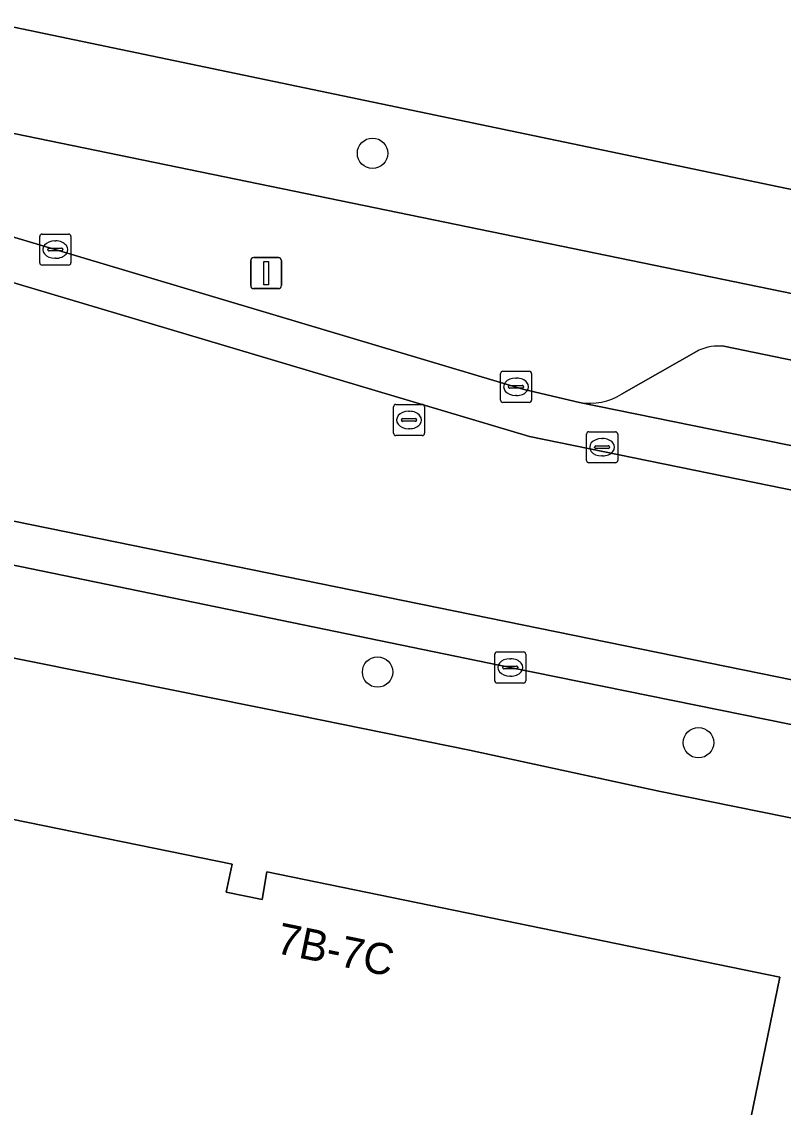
# Model space of a CAD drawing. Extents: x 157692 to 159674, y 381452 to 383291.
# Drawn here: x 158671.46 to 158695.97, y 382649.64 to 382684.57 of the extents above; entities that cross this region are included whole.
import ezdxf

# ---------------------------------------------------------------- set-up
doc = ezdxf.new("R2010")
doc.units = 0
for name, color, linetype in [('IMGEO_Boom', 7, 'Continuous'), ('IMGEO_Erf', 7, 'Continuous'), ('IMGEO_Groenvoorziening', 7, 'Continuous'), ('IMGEO_Hek', 7, 'Continuous'), ('IMGEO_Kolk', 7, 'Continuous'), ('IMGEO_Lichtmast', 7, 'Continuous'), ('IMGEO_Pand', 7, 'Continuous'), ('IMGEO_Pand_nummerreeks', 7, 'Continuous'), ('IMGEO_Rijbaan_lokaal_gesloten', 7, 'Continuous'), ('IMGEO_Rioolput', 7, 'Continuous'), ('IMGEO_Voetpad_open', 7, 'Continuous')]:
    doc.layers.add(name, color=color, linetype=linetype)

msp = doc.modelspace()

# ---------------------------------------------------------------- linework, layer by layer
at = {"layer": 'IMGEO_Boom'}
for centre in [(158682.748, 382680.337), (158682.91, 382663.647), (158693.236, 382661.373)]:
    msp.add_circle(centre, 0.489, dxfattribs=at)
at = {"layer": 'IMGEO_Erf'}
for points in [[(158699.879, 382712.681), (158694.238, 382713.846), (158694.163, 382713.483), (158693.575, 382713.604), (158693.65, 382713.967), (158687.911, 382715.153), (158687.836, 382714.79), (158687.307, 382714.899), (158687.382, 382715.262), (158681.653, 382716.446), (158681.578, 382716.083), (158681.049, 382716.192), (158681.124, 382716.555), (158675.385, 382717.741), (158675.31, 382717.378), (158671.607, 382718.139), (158672.903, 382724.532), (158669.872, 382725.146), (158662.606, 382690.028), (158661.847, 382686.36), (158716.99, 382674.844)], [(158696.883, 382658.817), (158691.956, 382659.816), (158685.872, 382661.138), (158680.375, 382662.245), (158653.702, 382667.619)], [(158664.064, 382612.603), (158666.125, 382622.559), (158659.715, 382623.88), (158659.869, 382628.639), (158660.724, 382628.515), (158661.513, 382632.244), (158660.63, 382632.375), (158662.408, 382636.851), (158668.807, 382635.52), (158670.842, 382645.492), (158664.439, 382646.809), (158664.589, 382651.586), (158665.491, 382651.434), (158666.215, 382655.036), (158665.366, 382655.364), (158667.085, 382659.737), (158678.228, 382657.469), (158678.038, 382656.565), (158679.199, 382656.334), (158679.342, 382657.219), (158695.855, 382653.825), (158694.847, 382648.928), (158680.152, 382577.583)]]:
    msp.add_lwpolyline(points, dxfattribs=at)
at = {"layer": 'IMGEO_Groenvoorziening'}
msp.add_lwpolyline([(158716.99, 382674.844), (158661.847, 382686.36), (158661.132, 382683.043), (158716.096, 382671.745)], close=True, dxfattribs=at)
for points in [[(158689.413, 382672.32), (158709.491, 382668.231), (158714.769, 382667.152), (158715.505, 382669.699), (158694.047, 382674.129)], [(158693.251, 382674.001), (158690.763, 382672.59)]]:
    msp.add_lwpolyline(points, dxfattribs=at)
for centre, radius, start, end in [((158693.885, 382672.599), 1.538, 83.9436, 114.3268), ((158689.73, 382674.244), 1.95, 260.6428, 301.9771)]:
    msp.add_arc(centre, radius, start, end, dxfattribs=at)
at = {"layer": 'IMGEO_Hek'}
msp.add_lwpolyline([(158716.99, 382674.844), (158661.847, 382686.36)], dxfattribs=at)
at = {"layer": 'IMGEO_Kolk'}
for p, q in [((158672.04, 382676.813), (158672.04, 382677.665)), ((158672.115, 382677.739), (158672.967, 382677.739)), ((158673.041, 382677.665), (158673.041, 382676.813)), ((158672.299, 382677.233), (158672.299, 382677.245)), ((158672.342, 382677.282), (158672.74, 382677.282)), ((158672.528, 382677.519), (158672.553, 382677.519)), ((158672.783, 382677.245), (158672.783, 382677.233)), ((158672.737, 382677.196), (158672.339, 382677.196)), ((158672.551, 382676.959), (158672.526, 382676.959)), ((158672.967, 382676.739), (158672.115, 382676.739)), ((158686.866, 382672.398), (158686.866, 382673.25)), ((158686.941, 382673.324), (158687.793, 382673.324)), ((158687.354, 382673.104), (158687.379, 382673.104)), ((158687.867, 382673.25), (158687.867, 382672.398)), ((158687.125, 382672.818), (158687.125, 382672.83)), ((158687.563, 382672.781), (158687.165, 382672.781)), ((158687.168, 382672.867), (158687.566, 382672.867)), ((158687.609, 382672.83), (158687.609, 382672.818)), ((158687.377, 382672.544), (158687.352, 382672.544)), ((158687.793, 382672.324), (158686.941, 382672.324)), ((158686.755, 382664.294), (158687.607, 382664.294)), ((158686.68, 382663.368), (158686.68, 382664.22)), ((158687.168, 382664.074), (158687.193, 382664.074)), ((158687.681, 382664.22), (158687.681, 382663.368)), ((158686.939, 382663.788), (158686.939, 382663.8)), ((158687.377, 382663.751), (158686.979, 382663.751)), ((158686.982, 382663.837), (158687.38, 382663.837)), ((158687.423, 382663.8), (158687.423, 382663.788)), ((158687.607, 382663.294), (158686.755, 382663.294)), ((158687.191, 382663.514), (158687.166, 382663.514))]:
    msp.add_line(p, q, dxfattribs=at)
for points in [[(158672.04, 382676.813), (158672.04, 382677.665)], [(158672.115, 382677.739), (158672.967, 382677.739)], [(158673.041, 382677.665), (158673.041, 382676.813)], [(158672.967, 382676.739), (158672.115, 382676.739)], [(158686.866, 382672.398), (158686.866, 382673.25)], [(158686.941, 382673.324), (158687.793, 382673.324)], [(158687.867, 382673.25), (158687.867, 382672.398)], [(158687.793, 382672.324), (158686.941, 382672.324)], [(158686.755, 382664.294), (158687.607, 382664.294)], [(158686.68, 382663.368), (158686.68, 382664.22)], [(158687.681, 382664.22), (158687.681, 382663.368)], [(158687.607, 382663.294), (158686.755, 382663.294)]]:
    msp.add_lwpolyline(points, dxfattribs=at)
for centre, radius, start, end in [((158672.117, 382677.663), 0.0765, 91.552, 178.448), ((158672.117, 382677.663), 0.0765, 91.552, 178.448), ((158672.965, 382677.663), 0.0765, 1.552, 88.448), ((158672.965, 382677.663), 0.0765, 1.552, 88.448), ((158672.339, 382677.242), 0.0403, 85.8775, 175.7526), ((158672.336, 382677.232), 0.0366, 178.938, 274.7102), ((158672.74, 382677.239), 0.043, 264.8664, 352.4533), ((158672.744, 382677.244), 0.0386, 1.7309, 96.639), ((158672.117, 382676.815), 0.0765, 181.552, 268.448), ((158672.117, 382676.815), 0.0765, 181.552, 268.448), ((158672.965, 382676.815), 0.0765, 271.552, 358.448), ((158672.965, 382676.815), 0.0765, 271.552, 358.448), ((158686.943, 382673.248), 0.0765, 91.552, 178.448), ((158686.943, 382673.248), 0.0765, 91.552, 178.448), ((158687.791, 382673.248), 0.0765, 1.552, 88.448), ((158687.791, 382673.248), 0.0765, 1.552, 88.448), ((158687.165, 382672.827), 0.0403, 85.8775, 175.7526), ((158687.162, 382672.817), 0.0366, 178.938, 274.7102), ((158687.566, 382672.824), 0.043, 264.8664, 352.4533), ((158687.57, 382672.829), 0.0386, 1.7309, 96.639), ((158686.943, 382672.4), 0.0765, 181.552, 268.448), ((158686.943, 382672.4), 0.0765, 181.552, 268.448), ((158687.791, 382672.4), 0.0765, 271.552, 358.448), ((158687.791, 382672.4), 0.0765, 271.552, 358.448), ((158686.757, 382664.218), 0.0765, 91.552, 178.448), ((158686.757, 382664.218), 0.0765, 91.552, 178.448), ((158687.605, 382664.218), 0.0765, 1.552, 88.448), ((158687.605, 382664.218), 0.0765, 1.552, 88.448), ((158686.979, 382663.797), 0.0403, 85.8775, 175.7526), ((158686.976, 382663.787), 0.0366, 178.938, 274.7102), ((158687.38, 382663.794), 0.043, 264.8664, 352.4533), ((158687.384, 382663.799), 0.0386, 1.7309, 96.639), ((158686.757, 382663.37), 0.0765, 181.552, 268.448), ((158686.757, 382663.37), 0.0765, 181.552, 268.448), ((158687.605, 382663.37), 0.0765, 271.552, 358.448), ((158687.605, 382663.37), 0.0765, 271.552, 358.448)]:
    msp.add_arc(centre, radius, start, end, dxfattribs=at)
for centre, major_axis, ratio, start_param, end_param in [((158672.527, 382677.239), (-0.387, 0.002), 0.722429, 4.712389, 7.853982), ((158672.552, 382677.239), (-0.39, 0.002), 0.717154, 1.570796, 4.712389), ((158687.353, 382672.824), (-0.387, 0.002), 0.722429, 4.712389, 7.853982), ((158687.378, 382672.824), (-0.39, 0.002), 0.717154, 1.570796, 4.712389), ((158687.167, 382663.794), (-0.387, 0.002), 0.722429, 4.712389, 7.853982), ((158687.192, 382663.794), (-0.39, 0.002), 0.717154, 1.570796, 4.712389)]:
    msp.add_ellipse(centre, major_axis=major_axis, ratio=ratio, start_param=start_param, end_param=end_param, dxfattribs=at)
at = {"layer": 'IMGEO_Lichtmast'}
for p, q in [((158678.829, 382676.084), (158678.829, 382676.884)), ((158678.829, 382676.884), (158678.829, 382676.084)), ((158678.929, 382676.984), (158679.719, 382676.984)), ((158679.719, 382676.984), (158678.929, 382676.984)), ((158679.819, 382676.884), (158679.819, 382676.084)), ((158679.819, 382676.084), (158679.819, 382676.884)), ((158679.719, 382675.984), (158678.929, 382675.984)), ((158678.929, 382675.984), (158679.719, 382675.984))]:
    msp.add_line(p, q, dxfattribs=at)
msp.add_lwpolyline([(158679.249, 382676.859), (158679.399, 382676.859), (158679.399, 382676.109), (158679.249, 382676.109), (158679.249, 382676.859)], dxfattribs=at)
for centre, start, end in [((158678.929, 382676.884), 90, 180), ((158678.929, 382676.884), 90, 180), ((158679.719, 382676.884), 0, 90), ((158679.719, 382676.884), 360, 90), ((158678.929, 382676.084), 180, 270), ((158678.929, 382676.084), 180, 270), ((158679.719, 382676.084), 270, 0), ((158679.719, 382676.084), 270, 0)]:
    msp.add_arc(centre, 0.1, start, end, dxfattribs=at)
at = {"layer": 'IMGEO_Pand'}
msp.add_lwpolyline([(158680.152, 382577.583), (158694.847, 382648.928), (158695.855, 382653.825), (158679.342, 382657.219), (158679.199, 382656.334), (158678.038, 382656.565), (158678.228, 382657.469), (158667.085, 382659.737), (158665.366, 382655.364), (158666.215, 382655.036), (158665.491, 382651.434), (158664.589, 382651.586), (158664.439, 382646.809), (158670.842, 382645.492), (158668.807, 382635.52), (158662.408, 382636.851), (158660.63, 382632.375), (158661.513, 382632.244), (158660.724, 382628.515), (158659.869, 382628.639), (158659.715, 382623.88), (158666.125, 382622.559), (158664.064, 382612.603)], dxfattribs=at)
at = {"layer": 'IMGEO_Rijbaan_lokaal_gesloten'}
for points in [[(158709.491, 382668.231), (158689.413, 382672.32), (158689.266, 382672.35), (158687.585, 382672.746), (158672.536, 382677.239), (158658.433, 382681.434), (158658.103, 382680.071), (158687.801, 382671.221), (158786.89, 382650.962)], [(158687.801, 382671.221), (158658.103, 382680.071), (158657.058, 382675.758), (158660.558, 382674.732)], [(158660.339, 382673.761), (158656.605, 382674.543), (158655.939, 382671.608), (158706.659, 382661.271)], [(158706.659, 382661.271), (158655.939, 382671.608), (158655.621, 382670.264), (158655.994, 382670.184), (158657.764, 382669.806), (158660.54, 382669.241), (158668.584, 382667.625), (158687.181, 382663.795), (158696.909, 382661.821)], [(158786.89, 382650.962), (158687.801, 382671.221)]]:
    msp.add_lwpolyline(points, dxfattribs=at)
at = {"layer": 'IMGEO_Rioolput'}
for p, q in [((158683.422, 382671.331), (158683.422, 382672.183)), ((158683.497, 382672.257), (158684.349, 382672.257)), ((158683.91, 382672.037), (158683.935, 382672.037)), ((158684.423, 382672.183), (158684.423, 382671.331)), ((158683.681, 382671.751), (158683.681, 382671.763)), ((158684.119, 382671.714), (158683.721, 382671.714)), ((158683.724, 382671.8), (158684.122, 382671.8)), ((158684.165, 382671.763), (158684.165, 382671.751)), ((158683.933, 382671.477), (158683.908, 382671.477)), ((158689.635, 382670.454), (158689.635, 382671.306)), ((158689.71, 382671.38), (158690.562, 382671.38)), ((158690.636, 382671.306), (158690.636, 382670.454)), ((158684.349, 382671.257), (158683.497, 382671.257)), ((158690.123, 382671.16), (158690.148, 382671.16)), ((158689.894, 382670.874), (158689.894, 382670.886)), ((158690.332, 382670.837), (158689.934, 382670.837)), ((158689.937, 382670.923), (158690.335, 382670.923)), ((158690.146, 382670.6), (158690.121, 382670.6)), ((158690.378, 382670.886), (158690.378, 382670.874)), ((158690.562, 382670.38), (158689.71, 382670.38))]:
    msp.add_line(p, q, dxfattribs=at)
for points in [[(158683.422, 382671.331), (158683.422, 382672.183)], [(158683.497, 382672.257), (158684.349, 382672.257)], [(158684.423, 382672.183), (158684.423, 382671.331)], [(158689.635, 382670.454), (158689.635, 382671.306)], [(158689.71, 382671.38), (158690.562, 382671.38)], [(158690.636, 382671.306), (158690.636, 382670.454)], [(158684.349, 382671.257), (158683.497, 382671.257)], [(158690.562, 382670.38), (158689.71, 382670.38)]]:
    msp.add_lwpolyline(points, dxfattribs=at)
for centre, radius, start, end in [((158683.499, 382672.181), 0.0765, 91.552, 178.448), ((158683.499, 382672.181), 0.0765, 91.552, 178.448), ((158684.347, 382672.181), 0.0765, 1.552, 88.448), ((158684.347, 382672.181), 0.0765, 1.552, 88.448), ((158683.721, 382671.76), 0.0403, 85.8775, 175.7526), ((158683.718, 382671.75), 0.0366, 178.938, 274.7102), ((158684.122, 382671.757), 0.043, 264.8664, 352.4533), ((158684.126, 382671.762), 0.0386, 1.7309, 96.639), ((158683.499, 382671.333), 0.0765, 181.552, 268.448), ((158683.499, 382671.333), 0.0765, 181.552, 268.448), ((158684.347, 382671.333), 0.0765, 271.552, 358.448), ((158684.347, 382671.333), 0.0765, 271.552, 358.448), ((158689.712, 382671.304), 0.0765, 91.552, 178.448), ((158689.712, 382671.304), 0.0765, 91.552, 178.448), ((158690.56, 382671.304), 0.0765, 1.552, 88.448), ((158690.56, 382671.304), 0.0765, 1.552, 88.448), ((158689.934, 382670.883), 0.0403, 85.8775, 175.7526), ((158689.931, 382670.873), 0.0366, 178.938, 274.7102), ((158690.335, 382670.88), 0.043, 264.8664, 352.4533), ((158690.339, 382670.885), 0.0386, 1.7309, 96.639), ((158689.712, 382670.456), 0.0765, 181.552, 268.448), ((158689.712, 382670.456), 0.0765, 181.552, 268.448), ((158690.56, 382670.456), 0.0765, 271.552, 358.448), ((158690.56, 382670.456), 0.0765, 271.552, 358.448)]:
    msp.add_arc(centre, radius, start, end, dxfattribs=at)
for centre, major_axis, ratio, start_param, end_param in [((158683.909, 382671.757), (-0.387, 0.002), 0.722429, 4.712389, 7.853982), ((158683.934, 382671.757), (-0.39, 0.002), 0.717154, 1.570796, 4.712389), ((158690.122, 382670.88), (-0.387, 0.002), 0.722429, 4.712389, 7.853982), ((158690.147, 382670.88), (-0.39, 0.002), 0.717154, 1.570796, 4.712389)]:
    msp.add_ellipse(centre, major_axis=major_axis, ratio=ratio, start_param=start_param, end_param=end_param, dxfattribs=at)
at = {"layer": 'IMGEO_Voetpad_open'}
for points in [[(158694.047, 382674.129), (158715.505, 382669.699), (158716.096, 382671.745), (158661.132, 382683.043), (158653.631, 382684.589)], [(158653.366, 382683.375), (158653.23, 382682.893), (158658.157, 382681.516), (158658.433, 382681.434), (158672.536, 382677.239), (158687.585, 382672.746), (158689.266, 382672.35), (158689.413, 382672.32)], [(158690.763, 382672.59), (158693.251, 382674.001)], [(158653.702, 382667.619), (158680.375, 382662.245), (158685.872, 382661.138), (158691.956, 382659.816), (158696.883, 382658.817), (158698.375, 382658.515), (158696.909, 382661.821), (158687.181, 382663.795), (158668.584, 382667.625)]]:
    msp.add_lwpolyline(points, dxfattribs=at)
for centre, radius, start, end in [((158693.885, 382672.599), 1.538, 83.9436, 114.3268), ((158689.73, 382674.244), 1.95, 260.6428, 301.9771)]:
    msp.add_arc(centre, radius, start, end, dxfattribs=at)

# ---------------------------------------------------------------- texts
at = {"layer": 'IMGEO_Pand_nummerreeks'}
msp.add_text('7B-7C', height=1, rotation=348.3861, dxfattribs=at).set_placement((158679.603, 382654.613))

doc.saveas('drawing.dxf')
